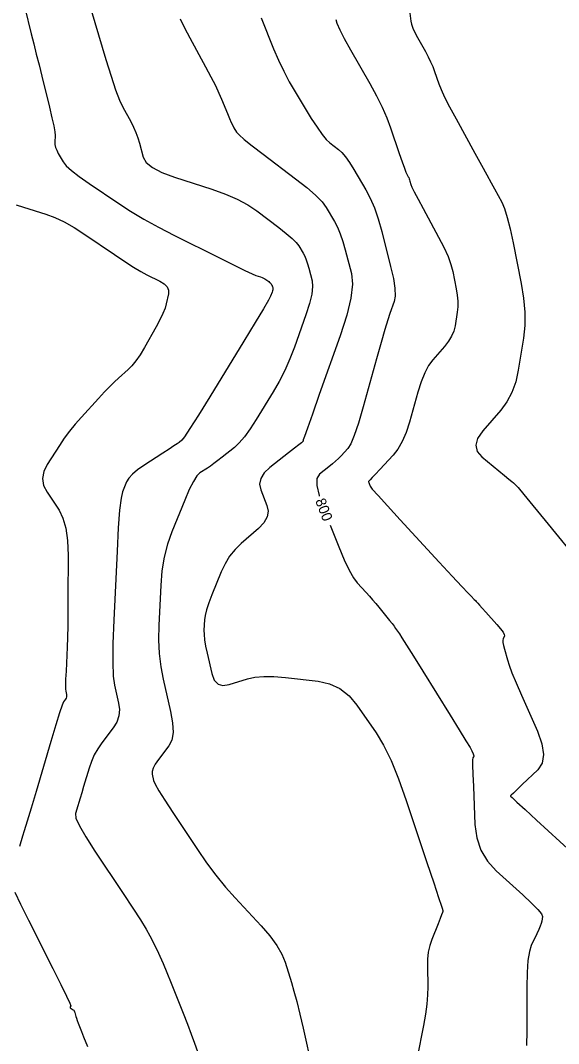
# Model space of a CAD drawing. Extents: x 2082232 to 2083549, y 592624 to 593832.
# Drawn here: x 2083086.8 to 2083123.1, y 593130.4 to 593199.5 of the extents above; entities that cross this region are included whole.
import ezdxf

# ---------------------------------------------------------------- set-up
doc = ezdxf.new("R2010")
doc.units = 0
doc.layers.add('DT_X_Contour_Major', color=7, linetype='Continuous')
doc.layers.add('DT_X_Contour_Minor', color=7, linetype='Continuous')

msp = doc.modelspace()

# ---------------------------------------------------------------- linework, layer by layer
at = {"layer": 'DT_X_Contour_Major'}
for points in [[(2083103.059, 593199.69), (2083103.901, 593197.593), (2083104.229, 593196.821), (2083104.58, 593196.079), (2083104.955, 593195.367), (2083105.352, 593194.684), (2083106.445, 593192.903), (2083106.83, 593192.298), (2083107.167, 593191.819), (2083107.455, 593191.467), (2083107.695, 593191.241), (2083108.269, 593190.805), (2083108.496, 593190.598), (2083108.745, 593190.303), (2083109.017, 593189.919), (2083109.312, 593189.447), (2083110.128, 593188.071), (2083110.424, 593187.508), (2083110.7, 593186.854), (2083110.956, 593186.107), (2083111.192, 593185.268), (2083111.795, 593182.908), (2083111.98, 593182.095), (2083112.081, 593181.428), (2083112.098, 593180.907), (2083112.032, 593180.53), (2083111.745, 593179.72), (2083111.608, 593179.302), (2083111.412, 593178.654), (2083111.159, 593177.778), (2083110.847, 593176.672), (2083109.938, 593173.417), (2083109.619, 593172.327), (2083109.342, 593171.495), (2083109.107, 593170.924), (2083108.916, 593170.612), (2083108.461, 593170.125), (2083108.282, 593169.942), (2083108.084, 593169.757), (2083107.868, 593169.57), (2083107.635, 593169.382), (2083106.987, 593168.876), (2083106.823, 593168.589), (2083106.816, 593168.108), (2083106.966, 593167.432), (2083106.976, 593167.402)], [(2083107.72, 593165.439), (2083108.3, 593163.98), (2083108.666, 593163.103), (2083108.993, 593162.405), (2083109.28, 593161.888), (2083109.528, 593161.552), (2083110.136, 593160.895), (2083110.361, 593160.648), (2083110.58, 593160.4), (2083110.792, 593160.152), (2083110.998, 593159.902), (2083111.539, 593159.236), (2083111.728, 593159), (2083111.89, 593158.793), (2083112.025, 593158.613), (2083112.133, 593158.462), (2083112.383, 593158.097), (2083112.552, 593157.838), (2083112.871, 593157.333), (2083113.341, 593156.582), (2083113.96, 593155.586), (2083115.812, 593152.604), (2083116.424, 593151.615), (2083116.872, 593150.886), (2083117.154, 593150.416), (2083117.272, 593150.207), (2083117.366, 593149.993), (2083117.394, 593149.921), (2083117.408, 593149.863), (2083117.408, 593149.821), (2083117.393, 593149.793), (2083117.337, 593149.739), (2083117.323, 593149.601), (2083117.326, 593149.229), (2083117.343, 593148.624), (2083117.377, 593147.784), (2083117.486, 593145.231), (2083117.607, 593144.317), (2083117.885, 593143.49), (2083118.322, 593142.75), (2083118.918, 593142.096), (2083120.716, 593140.468), (2083121.304, 593139.919), (2083121.72, 593139.493), (2083121.962, 593139.189), (2083122.032, 593139.009), (2083121.988, 593138.692), (2083121.955, 593138.55), (2083121.891, 593138.363), (2083121.794, 593138.131), (2083121.666, 593137.854), (2083121.28, 593137.054), (2083121.153, 593136.653), (2083121.062, 593136.05), (2083121.005, 593135.245), (2083120.984, 593134.238), (2083120.973, 593131.284), (2083120.969, 593130.302)]]:
    msp.add_lwpolyline(points, dxfattribs=at)
at = {"layer": 'DT_X_Contour_Minor'}
for points in [[(2083087.129, 593200.356), (2083087.556, 593198.612), (2083087.721, 593197.942), (2083087.894, 593197.24), (2083088.075, 593196.506), (2083088.264, 593195.74), (2083088.78, 593193.653), (2083088.949, 593192.947), (2083089.068, 593192.395), (2083089.136, 593191.997), (2083089.155, 593191.752), (2083089.139, 593191.304), (2083089.149, 593191.13), (2083089.192, 593190.943), (2083089.267, 593190.745), (2083089.374, 593190.535), (2083089.704, 593189.958), (2083089.906, 593189.705), (2083090.264, 593189.378), (2083090.78, 593188.978), (2083091.453, 593188.505), (2083093.456, 593187.144), (2083094.254, 593186.628), (2083095.145, 593186.098), (2083096.129, 593185.556), (2083097.207, 593185), (2083100.206, 593183.502), (2083101.205, 593183.006), (2083101.953, 593182.64), (2083102.449, 593182.405), (2083102.693, 593182.301), (2083103.011, 593182.198), (2083103.124, 593182.158), (2083103.224, 593182.114), (2083103.311, 593182.067), (2083103.386, 593182.017), (2083103.569, 593181.878), (2083103.631, 593181.83), (2083103.679, 593181.788), (2083103.713, 593181.755), (2083103.734, 593181.728), (2083103.77, 593181.667), (2083103.783, 593181.641), (2083103.796, 593181.612), (2083103.807, 593181.579), (2083103.818, 593181.542), (2083103.845, 593181.436), (2083103.849, 593181.389), (2083103.842, 593181.327), (2083103.823, 593181.249), (2083103.793, 593181.156), (2083103.698, 593180.888), (2083103.559, 593180.623), (2083103.212, 593180.032), (2083102.658, 593179.113), (2083101.898, 593177.868), (2083099.592, 593174.11), (2083098.827, 593172.87), (2083098.26, 593171.967), (2083097.89, 593171.403), (2083097.719, 593171.176), (2083097.527, 593171.023), (2083097.404, 593170.934), (2083097.179, 593170.782), (2083096.852, 593170.568), (2083096.422, 593170.292), (2083095.142, 593169.472), (2083094.709, 593169.171), (2083094.371, 593168.886), (2083094.127, 593168.614), (2083093.979, 593168.357), (2083093.708, 593167.691), (2083093.609, 593167.254), (2083093.515, 593166.442), (2083093.425, 593165.255), (2083093.34, 593163.692), (2083093.118, 593159.026), (2083093.058, 593157.439), (2083093.046, 593156.176), (2083093.08, 593155.238), (2083093.162, 593154.625), (2083093.442, 593153.423), (2083093.498, 593152.98), (2083093.455, 593152.555), (2083093.314, 593152.146), (2083093.074, 593151.754), (2083092.303, 593150.732), (2083092.033, 593150.339), (2083091.8, 593149.925), (2083091.606, 593149.491), (2083091.45, 593149.036), (2083091.084, 593147.795), (2083090.956, 593147.364), (2083090.848, 593147.001), (2083090.759, 593146.707), (2083090.689, 593146.48), (2083090.528, 593145.967), (2083090.565, 593145.665), (2083090.797, 593145.142), (2083091.224, 593144.398), (2083091.845, 593143.435), (2083093.761, 593140.57), (2083094.413, 593139.586), (2083094.929, 593138.78), (2083095.311, 593138.154), (2083095.557, 593137.707), (2083096.035, 593136.753), (2083096.229, 593136.345), (2083096.454, 593135.836), (2083096.709, 593135.225), (2083096.995, 593134.513), (2083097.796, 593132.48), (2083098.083, 593131.747), (2083098.341, 593131.073), (2083098.572, 593130.458), (2083098.775, 593129.901)], [(2083091.584, 593200.197), (2083092.582, 593196.879), (2083092.934, 593195.744), (2083093.242, 593194.829), (2083093.507, 593194.133), (2083093.729, 593193.657), (2083094.26, 593192.68), (2083094.447, 593192.315), (2083094.607, 593191.951), (2083094.742, 593191.59), (2083094.851, 593191.231), (2083095.107, 593190.275), (2083095.31, 593189.923), (2083095.728, 593189.583), (2083096.359, 593189.255), (2083097.204, 593188.94), (2083099.743, 593188.115), (2083100.647, 593187.792), (2083101.451, 593187.44), (2083102.157, 593187.059), (2083102.765, 593186.65), (2083104.254, 593185.522), (2083104.757, 593185.128), (2083105.147, 593184.794), (2083105.426, 593184.518), (2083105.593, 593184.301), (2083105.889, 593183.801), (2083105.997, 593183.597), (2083106.097, 593183.359), (2083106.19, 593183.088), (2083106.276, 593182.784), (2083106.495, 593181.927), (2083106.53, 593181.543), (2083106.473, 593181.035), (2083106.322, 593180.403), (2083106.077, 593179.646), (2083105.302, 593177.461), (2083104.994, 593176.657), (2083104.652, 593175.884), (2083104.276, 593175.142), (2083103.866, 593174.431), (2083102.728, 593172.574), (2083102.315, 593171.934), (2083101.933, 593171.407), (2083101.579, 593170.991), (2083101.256, 593170.688), (2083100.431, 593170.029), (2083100.137, 593169.798), (2083099.873, 593169.598), (2083099.639, 593169.43), (2083099.436, 593169.293), (2083098.932, 593168.971), (2083098.726, 593168.765), (2083098.486, 593168.388), (2083098.212, 593167.841), (2083097.903, 593167.124), (2083097.035, 593164.985), (2083096.744, 593164.157), (2083096.523, 593163.278), (2083096.371, 593162.348), (2083096.288, 593161.367), (2083096.161, 593158.684), (2083096.143, 593157.701), (2083096.184, 593156.765), (2083096.286, 593155.875), (2083096.447, 593155.032), (2083096.956, 593152.847), (2083097.091, 593152.087), (2083097.114, 593151.447), (2083097.026, 593150.927), (2083096.825, 593150.527), (2083096.14, 593149.62), (2083095.92, 593149.302), (2083095.774, 593149.031), (2083095.702, 593148.805), (2083095.702, 593148.625), (2083095.803, 593148.207), (2083095.913, 593147.953), (2083096.168, 593147.506), (2083096.568, 593146.865), (2083097.113, 593146.03), (2083098.759, 593143.547), (2083099.382, 593142.644), (2083100.013, 593141.797), (2083100.654, 593141.005), (2083101.305, 593140.27), (2083103.052, 593138.384), (2083103.645, 593137.701), (2083104.114, 593137.065), (2083104.46, 593136.477), (2083104.681, 593135.936), (2083105.105, 593134.557), (2083105.273, 593133.976), (2083105.46, 593133.268), (2083105.665, 593132.432), (2083105.889, 593131.469), (2083106.511, 593128.732)], [(2083097.594, 593199.631), (2083097.887, 593199.022), (2083098.25, 593198.333), (2083099.308, 593196.388), (2083099.674, 593195.704), (2083099.977, 593195.111), (2083100.217, 593194.61), (2083100.395, 593194.199), (2083100.787, 593193.225), (2083100.924, 593192.891), (2083101.041, 593192.621), (2083101.14, 593192.413), (2083101.219, 593192.268), (2083101.404, 593191.966), (2083101.568, 593191.788), (2083101.921, 593191.483), (2083102.461, 593191.051), (2083103.191, 593190.49), (2083105.388, 593188.826), (2083106.135, 593188.236), (2083106.728, 593187.714), (2083107.167, 593187.26), (2083107.452, 593186.874), (2083108.009, 593185.936), (2083108.21, 593185.553), (2083108.399, 593185.107), (2083108.573, 593184.598), (2083108.734, 593184.026), (2083109.145, 593182.417), (2083109.214, 593181.703), (2083109.111, 593180.766), (2083108.838, 593179.608), (2083108.394, 593178.227), (2083106.982, 593174.248), (2083106.517, 593172.939), (2083106.183, 593171.995), (2083105.98, 593171.418), (2083105.906, 593171.207), (2083105.885, 593171.131), (2083105.878, 593171.105), (2083105.871, 593171.086), (2083105.866, 593171.072), (2083105.861, 593171.065), (2083105.851, 593171.054), (2083105.789, 593171.004), (2083105.61, 593170.864), (2083105.316, 593170.634), (2083104.906, 593170.314), (2083103.656, 593169.339), (2083103.266, 593168.97), (2083103.032, 593168.594), (2083102.954, 593168.211), (2083103.033, 593167.821), (2083103.451, 593166.771), (2083103.533, 593166.379), (2083103.466, 593165.99), (2083103.25, 593165.605), (2083102.885, 593165.222), (2083101.713, 593164.206), (2083101.299, 593163.8), (2083100.936, 593163.343), (2083100.624, 593162.837), (2083100.363, 593162.281), (2083099.733, 593160.73), (2083099.525, 593160.189), (2083099.373, 593159.727), (2083099.277, 593159.345), (2083099.237, 593159.042), (2083099.203, 593158.342), (2083099.207, 593158.047), (2083099.245, 593157.69), (2083099.315, 593157.269), (2083099.419, 593156.786), (2083099.739, 593155.412), (2083099.901, 593154.979), (2083100.15, 593154.711), (2083100.483, 593154.609), (2083100.902, 593154.672), (2083102.132, 593155.059), (2083102.639, 593155.174), (2083103.236, 593155.229), (2083103.924, 593155.224), (2083104.703, 593155.158), (2083106.899, 593154.902), (2083107.681, 593154.729), (2083108.379, 593154.404), (2083108.994, 593153.925), (2083109.525, 593153.294), (2083110.829, 593151.406), (2083111.322, 593150.59), (2083111.823, 593149.558), (2083112.333, 593148.311), (2083112.852, 593146.848), (2083114.246, 593142.659), (2083114.703, 593141.284), (2083115.03, 593140.299), (2083115.227, 593139.705), (2083115.292, 593139.502), (2083115.293, 593139.481), (2083115.294, 593139.473), (2083115.296, 593139.466), (2083115.299, 593139.46), (2083115.304, 593139.455), (2083115.317, 593139.443), (2083115.321, 593139.437), (2083115.324, 593139.428), (2083115.324, 593139.417), (2083115.323, 593139.402), (2083115.317, 593139.359), (2083115.295, 593139.295), (2083115.234, 593139.135), (2083115.134, 593138.88), (2083114.994, 593138.528), (2083114.57, 593137.463), (2083114.433, 593137.049), (2083114.337, 593136.608), (2083114.283, 593136.138), (2083114.272, 593135.64), (2083114.298, 593134.275), (2083114.287, 593133.727), (2083114.234, 593133.106), (2083114.141, 593132.413), (2083114.006, 593131.646), (2083113.591, 593129.505)], [(2083108.09, 593199.586), (2083108.168, 593199.32), (2083108.361, 593198.887), (2083108.67, 593198.287), (2083109.095, 593197.519), (2083110.384, 593195.249), (2083110.834, 593194.423), (2083111.218, 593193.65), (2083111.537, 593192.927), (2083111.79, 593192.256), (2083112.376, 593190.536), (2083112.573, 593189.964), (2083112.724, 593189.539), (2083112.829, 593189.259), (2083112.887, 593189.126), (2083112.983, 593188.965), (2083113.017, 593188.901), (2083113.048, 593188.83), (2083113.075, 593188.752), (2083113.099, 593188.667), (2083113.16, 593188.431), (2083113.229, 593188.264), (2083113.39, 593187.938), (2083113.643, 593187.453), (2083113.989, 593186.811), (2083115.034, 593184.885), (2083115.388, 593184.199), (2083115.666, 593183.583), (2083115.867, 593183.038), (2083115.992, 593182.563), (2083116.223, 593181.392), (2083116.292, 593180.964), (2083116.325, 593180.559), (2083116.323, 593180.177), (2083116.285, 593179.817), (2083116.138, 593178.888), (2083116.052, 593178.541), (2083115.906, 593178.195), (2083115.7, 593177.852), (2083115.434, 593177.51), (2083114.644, 593176.601), (2083114.359, 593176.209), (2083114.094, 593175.712), (2083113.851, 593175.112), (2083113.63, 593174.408), (2083113.066, 593172.391), (2083112.84, 593171.685), (2083112.581, 593171.077), (2083112.291, 593170.568), (2083111.97, 593170.158), (2083111.072, 593169.197), (2083110.775, 593168.88), (2083110.558, 593168.649), (2083110.421, 593168.506), (2083110.364, 593168.449), (2083110.318, 593168.414), (2083110.307, 593168.393), (2083110.306, 593168.359), (2083110.317, 593168.312), (2083110.338, 593168.251), (2083110.411, 593168.069), (2083110.558, 593167.876), (2083110.946, 593167.432), (2083111.574, 593166.739), (2083112.443, 593165.796), (2083115.08, 593162.948), (2083115.956, 593162.003), (2083116.605, 593161.304), (2083117.027, 593160.851), (2083117.222, 593160.643), (2083117.44, 593160.417), (2083117.513, 593160.342), (2083117.567, 593160.286), (2083117.602, 593160.248), (2083117.618, 593160.23), (2083117.637, 593160.207), (2083117.678, 593160.16), (2083117.788, 593160.037), (2083117.968, 593159.837), (2083118.216, 593159.562), (2083118.97, 593158.725), (2083119.213, 593158.442), (2083119.378, 593158.219), (2083119.464, 593158.056), (2083119.471, 593157.954), (2083119.386, 593157.764), (2083119.367, 593157.667), (2083119.375, 593157.52), (2083119.409, 593157.322), (2083119.47, 593157.074), (2083119.669, 593156.346), (2083119.784, 593155.992), (2083119.982, 593155.477), (2083120.262, 593154.802), (2083120.624, 593153.965), (2083121.7, 593151.518), (2083122.004, 593150.669), (2083122.109, 593149.954), (2083122.014, 593149.373), (2083121.72, 593148.928), (2083120.671, 593147.921), (2083120.326, 593147.59), (2083120.079, 593147.352), (2083119.931, 593147.209), (2083119.88, 593147.159), (2083119.875, 593147.15), (2083119.984, 593147.046), (2083120.315, 593146.74), (2083120.867, 593146.233), (2083121.642, 593145.524), (2083124.003, 593143.366)], [(2083113.097, 593199.999), (2083113.154, 593199.47), (2083113.198, 593199.252), (2083113.287, 593198.995), (2083113.421, 593198.698), (2083113.6, 593198.363), (2083114.138, 593197.415), (2083114.327, 593197.065), (2083114.494, 593196.725), (2083114.636, 593196.395), (2083114.755, 593196.075), (2083115.041, 593195.236), (2083115.195, 593194.852), (2083115.44, 593194.33), (2083115.778, 593193.669), (2083116.209, 593192.87), (2083117.479, 593190.553), (2083117.919, 593189.751), (2083118.285, 593189.081), (2083118.579, 593188.544), (2083118.799, 593188.14), (2083119.289, 593187.238), (2083119.475, 593186.814), (2083119.666, 593186.216), (2083119.861, 593185.446), (2083120.062, 593184.503), (2083120.604, 593181.759), (2083120.765, 593180.756), (2083120.843, 593179.807), (2083120.838, 593178.911), (2083120.75, 593178.068), (2083120.404, 593175.892), (2083120.233, 593175.112), (2083119.98, 593174.404), (2083119.645, 593173.769), (2083119.228, 593173.206), (2083118.008, 593171.802), (2083117.661, 593171.297), (2083117.536, 593170.836), (2083117.633, 593170.419), (2083117.952, 593170.045), (2083119.1, 593169.105), (2083119.483, 593168.791), (2083119.774, 593168.552), (2083119.971, 593168.388), (2083120.075, 593168.299), (2083120.229, 593168.163), (2083120.396, 593167.974), (2083120.783, 593167.511), (2083121.389, 593166.773), (2083122.215, 593165.76), (2083124.71, 593162.692)], [(2083086.526, 593187.071), (2083087.034, 593186.897), (2083088.545, 593186.426), (2083089.134, 593186.208), (2083089.768, 593185.907), (2083090.448, 593185.523), (2083091.174, 593185.056), (2083093.17, 593183.7), (2083093.867, 593183.235), (2083094.46, 593182.854), (2083094.951, 593182.559), (2083095.338, 593182.348), (2083096.234, 593181.901), (2083096.521, 593181.722), (2083096.712, 593181.522), (2083096.805, 593181.299), (2083096.802, 593181.055), (2083096.663, 593180.374), (2083096.581, 593180.085), (2083096.437, 593179.73), (2083096.233, 593179.307), (2083095.968, 593178.818), (2083095.181, 593177.424), (2083094.892, 593176.939), (2083094.614, 593176.531), (2083094.348, 593176.2), (2083094.094, 593175.946), (2083093.431, 593175.37), (2083093.161, 593175.121), (2083092.845, 593174.809), (2083092.483, 593174.433), (2083092.077, 593173.993), (2083090.934, 593172.733), (2083090.52, 593172.259), (2083090.136, 593171.782), (2083089.781, 593171.303), (2083089.456, 593170.821), (2083088.629, 593169.531), (2083088.396, 593169.051), (2083088.316, 593168.579), (2083088.389, 593168.114), (2083088.616, 593167.657), (2083089.426, 593166.448), (2083089.691, 593165.917), (2083089.881, 593165.232), (2083089.994, 593164.392), (2083090.032, 593163.398), (2083090.03, 593160.542), (2083090.026, 593159.529), (2083090.015, 593158.634), (2083089.997, 593157.855), (2083089.972, 593157.194), (2083089.896, 593155.587), (2083089.873, 593155.05), (2083089.862, 593154.642), (2083089.863, 593154.365), (2083089.877, 593154.218), (2083089.928, 593153.999), (2083089.938, 593153.918), (2083089.93, 593153.841), (2083089.904, 593153.766), (2083089.861, 593153.695), (2083089.72, 593153.509), (2083089.627, 593153.289), (2083089.454, 593152.771), (2083089.201, 593151.955), (2083088.868, 593150.839), (2083087.872, 593147.466), (2083087.536, 593146.328), (2083087.273, 593145.442), (2083087.083, 593144.809), (2083086.967, 593144.429), (2083086.755, 593143.752)], [(2083086.435, 593140.649), (2083086.828, 593139.854), (2083087.369, 593138.771), (2083089.008, 593135.499), (2083089.545, 593134.422), (2083089.924, 593133.644), (2083090.147, 593133.166), (2083090.212, 593132.988), (2083090.178, 593132.911), (2083090.172, 593132.883), (2083090.182, 593132.854), (2083090.206, 593132.825), (2083090.245, 593132.795), (2083090.37, 593132.717), (2083090.413, 593132.683), (2083090.448, 593132.64), (2083090.475, 593132.588), (2083090.494, 593132.526), (2083090.533, 593132.35), (2083090.556, 593132.266), (2083090.595, 593132.148), (2083090.65, 593131.994), (2083090.722, 593131.805), (2083090.934, 593131.256), (2083091.075, 593130.901), (2083091.341, 593130.248)]]:
    msp.add_lwpolyline(points, dxfattribs=at)

# ---------------------------------------------------------------- texts
at = {"layer": 'DT_X_Contour_Major'}
msp.add_text('800', height=0.7, rotation=290.73938, dxfattribs=at).set_placement((2083106.699, 593167.094))

doc.saveas('drawing.dxf')
